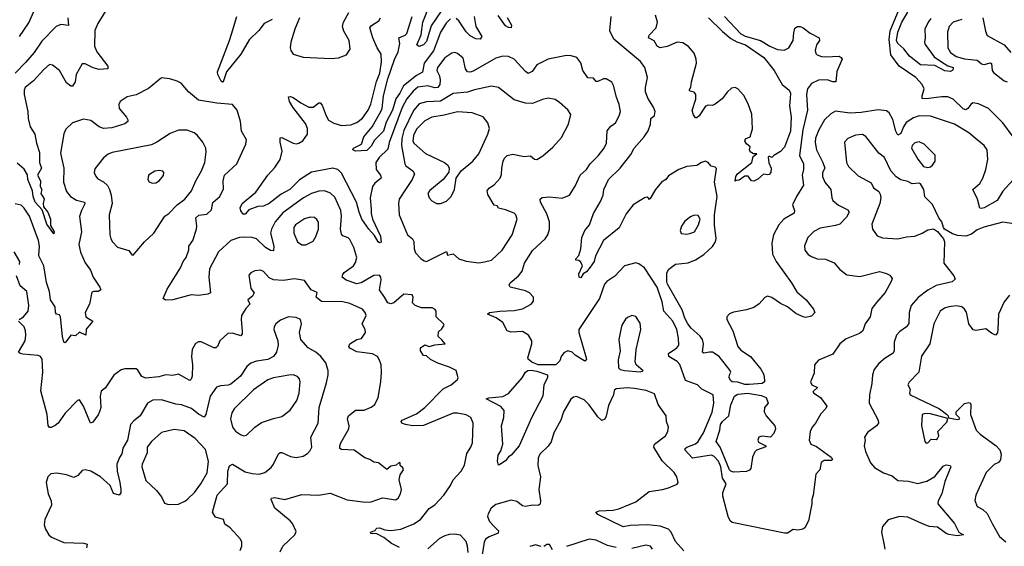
# Model space of a CAD drawing. Extents: x 1771496 to 1971148, y 471553 to 643630.
# Tile 529 of 656: x 1849213 to 1856166, y 618695 to 622413. Entities that reach past the tile are written whole.
import ezdxf

# ---------------------------------------------------------------- set-up
doc = ezdxf.new("R2010")
doc.units = 0

msp = doc.modelspace()

# ---------------------------------------------------------------- linework, layer by layer
at = {"layer": '0CON10XD'}
for points in [[(1849212.8, 622295), (1849278.7, 622391.3), (1849337.7, 622525), (1849435, 622612.5), (1849485, 622634.8), (1849541, 622675), (1849599.1, 622775), (1849606.8, 622805), (1849591.6, 622845), (1849488.4, 622948.4), (1849452.1, 622972.1), (1849418.2, 622985), (1849389.2, 623005), (1849390.3, 623009.7), (1849435, 623006.5), (1849495, 622983.7), (1849575, 622963.5), (1849619.2, 622975), (1849635, 623028), (1849665, 623023.3), (1849687.7, 622997.7)], [(1849821.2, 622478.8), (1849765.6, 622385), (1849744.5, 622335.5), (1849741.2, 622225), (1849757.9, 622185), (1849835.4, 622085), (1849836.5, 622065), (1849775, 622060.9), (1849732.9, 622072.9), (1849675, 622100.5), (1849655, 622100), (1849611.1, 622025), (1849606.3, 621973.7), (1849585.6, 621944.4), (1849575, 621942.5), (1849545, 621968), (1849494.2, 622054.2), (1849445, 622092.5), (1849425, 622096.2), (1849385, 622062), (1849309.8, 621980.2), (1849252.5, 621935), (1849245.7, 621915), (1849245.7, 621884.3), (1849271.1, 621765), (1849272.2, 621715), (1849286.5, 621656.5), (1849319.4, 621605), (1849332, 621542), (1849354.1, 621475), (1849353.8, 621403.8), (1849366.7, 621365), (1849339.4, 621315), (1849360, 621275), (1849358.8, 621235), (1849368.8, 621215), (1849363.3, 621185), (1849387, 621147), (1849380, 621115), (1849382.2, 621092.2), (1849411.4, 621055), (1849430, 621005), (1849430.5, 620960.5), (1849457.1, 620915), (1849455, 620900), (1849405, 620969.4), (1849371.2, 621071.2), (1849322.1, 621125), (1849307.8, 621165), (1849304, 621204), (1849270.4, 621285), (1849267.8, 621317.8), (1849245, 621356.9), (1849195, 621399.2)], [(1852225.1, 622524.9), (1852119.7, 622370.3), (1852085, 622259.4), (1852065, 622234.3), (1852034.4, 622224.4), (1852018, 622235), (1852048.9, 622305), (1852059.3, 622395), (1852109.3, 622520.7)], [(1856229, 621585), (1856155, 621685.7), (1856055.5, 621785), (1855985, 621818.5), (1855943.3, 621825), (1855929.2, 621815), (1855909.2, 621785), (1855895, 621776.9), (1855875, 621784.5), (1855805, 621851.2), (1855767, 621867), (1855725, 621869.3), (1855614.2, 621854.2), (1855586.8, 621856.8), (1855585.4, 621875), (1855600, 621925), (1855586.4, 621955), (1855540.5, 622005), (1855423.6, 622083.6), (1855365.2, 622165), (1855352, 622272), (1855359.1, 622335), (1855434.7, 622515)], [(1849553.3, 622425), (1849557.5, 622372.5), (1849505, 622379.6), (1849471.1, 622365), (1849369.9, 622260.1), (1849315, 622181.1), (1849255, 622109.5), (1849182.4, 622035)], [(1850995.8, 622415), (1850938.6, 622385), (1850902.7, 622337.3), (1850835, 622271.5), (1850775, 622168.8), (1850674.8, 622045.2), (1850651.2, 621975), (1850645, 621970.8), (1850635, 621978.8), (1850611.5, 622025), (1850610.5, 622045), (1850696.1, 622265), (1850708.7, 622311.3), (1850747.6, 622435)], [(1854897.8, 621365), (1854882.3, 621335), (1854883.2, 621305), (1854899.5, 621265), (1854941.2, 621215), (1854947.1, 621155), (1854955.6, 621135.6), (1854995, 621103.1), (1855060.9, 621070.9), (1855070.6, 621055), (1855051.9, 621018.1), (1855005, 620970), (1854975, 620959.5), (1854865, 620940.4), (1854821.8, 620918.2), (1854778.9, 620875), (1854755.9, 620815.9), (1854757.5, 620785), (1854782, 620755), (1854805, 620740.6), (1854845, 620725.6), (1854902.7, 620722.7), (1854965, 620696), (1855005, 620648), (1855055, 620612.5), (1855145, 620600.6), (1855285, 620634.2), (1855335, 620622), (1855358.8, 620608.8), (1855373.3, 620585), (1855368, 620565), (1855323.8, 620486.2), (1855262.7, 620417.3), (1855231.4, 620375), (1855218, 620315), (1855184.3, 620265.7), (1855168, 620215), (1855142.6, 620197.4), (1855050.2, 620159.8), (1855005, 620124), (1854955, 620052), (1854855, 620008.8), (1854826.2, 619975), (1854823, 619917), (1854797.5, 619855), (1854807.5, 619835), (1854846.7, 619815), (1854814, 619785), (1854820, 619775), (1854869.2, 619745), (1854912, 619685), (1854905, 619666.7), (1854870.9, 619629.1), (1854833.8, 619565), (1854808.8, 619535), (1854796.2, 619505), (1854788, 619445), (1854800, 619415), (1854840.3, 619400.3), (1854943.8, 619325), (1854952.5, 619307.5), (1854945, 619301.2), (1854895, 619300.5), (1854873.6, 619286.4), (1854862.9, 619235), (1854836.2, 619205), (1854828.3, 619148.3), (1854816.7, 619055), (1854807.5, 619025), (1854807.5, 618995), (1854782.5, 618875), (1854757.5, 618825), (1854742.5, 618815), (1854708, 618808), (1854675, 618812.5), (1854635, 618787.5), (1854615, 618786.7), (1854243.9, 618863.9), (1854230, 618875), (1854215.9, 618905.9), (1854178.8, 619048.8), (1854178.1, 619075), (1854201.5, 619135), (1854177.2, 619177.2), (1854165, 619257.1), (1854147.8, 619295), (1854115, 619331.1), (1854095, 619337.7), (1853965, 619316.7), (1853910.4, 619375), (1853912.7, 619385), (1853925, 619393.8), (1853985, 619418.7), (1854005.5, 619435), (1854041.8, 619495), (1854102.7, 619642.7), (1854115.6, 619705.6), (1854111.4, 619765), (1854030, 619805), (1854000, 619835), (1853915.8, 619865.8), (1853875, 619978.9), (1853855, 619999.6), (1853796.7, 620035), (1853795.6, 620055), (1853853.9, 620096.1), (1853866.9, 620115), (1853866.2, 620165), (1853854.1, 620225), (1853825, 620285.5), (1853761.2, 620355), (1853750.6, 620420.6), (1853714.6, 620525), (1853625, 620662), (1853585, 620690), (1853565, 620696), (1853485, 620675.7), (1853417, 620603), (1853358.6, 620565), (1853343.5, 620545), (1853327.7, 620505), (1853308.8, 620445), (1853162.7, 620225), (1853162.7, 620205), (1853214.2, 620025), (1853215, 620012.5), (1853205, 620002), (1853135, 620044.5), (1853115, 620064.5), (1853085, 620075.5), (1853055, 620060.6), (1853036.4, 620035), (1853028.5, 620005), (1853000, 619975), (1852875, 619977.3), (1852828.9, 619995), (1852803.8, 620015), (1852801.2, 620025), (1852830.5, 620125), (1852828.9, 620145), (1852807.1, 620185), (1852765, 620212.2), (1852685, 620207.8), (1852656.7, 620215), (1852624, 620275), (1852577.4, 620307.4), (1852517.5, 620335), (1852530, 620345), (1852605, 620355.4), (1852705, 620358.9), (1852765, 620370.6), (1852824, 620405), (1852840.8, 620425), (1852842.5, 620455), (1852814, 620485), (1852785, 620498.9), (1852677.5, 620525), (1852668.8, 620538.8), (1852675.8, 620555), (1852734.6, 620605.4), (1852761.7, 620638.3), (1852778.9, 620695), (1852835, 620784), (1852924.4, 620865.6), (1852942.9, 620895), (1852955.5, 620935), (1852955.4, 620985), (1852935, 621042.5), (1852890.5, 621125), (1852889.2, 621145), (1852903.6, 621156.4), (1852955, 621163.3), (1853045, 621152.2), (1853095, 621173.8), (1853135, 621237.5), (1853170.8, 621315), (1853215, 621355.7), (1853242.5, 621395), (1853297.7, 621452.3), (1853340, 621505), (1853358.1, 621541.9), (1853362.1, 621627.9), (1853388.2, 621661.8), (1853420, 621685), (1853447, 621733), (1853455.5, 621765), (1853445.7, 621815), (1853426.7, 621865), (1853407.5, 621947.5), (1853395, 621971.2), (1853355.7, 621995.7), (1853335, 621994.3), (1853295, 621975.6), (1853285, 621977.5), (1853265, 621999.2), (1853225, 622001.2), (1853190, 622055), (1853175, 622107.5), (1853147.5, 622145), (1853107.7, 622157.7), (1853075, 622158.8), (1852945.6, 622134.4), (1852866.2, 622095), (1852832.6, 622047.4), (1852805, 622032.5), (1852785, 622046), (1852705, 622134.4), (1852665, 622152.7), (1852625, 622155.4), (1852575, 622140), (1852415, 622049.3), (1852395, 622041.2), (1852375, 622045.6), (1852361.8, 622065), (1852345, 622140.8), (1852305, 622174.2), (1852285, 622180), (1852265, 622175.7), (1852215, 622144.4), (1852163.1, 622075), (1852159.2, 622055), (1852176.9, 622016.9), (1852183.1, 621985), (1852179.8, 621955), (1852166.5, 621935), (1852145, 621931.1), (1852095, 621945.8), (1852025, 621935.3), (1851991, 621909), (1851947.6, 621855), (1851915, 621793.5), (1851823.4, 621545), (1851812.1, 621497.9), (1851750.8, 621439.2), (1851728.5, 621405), (1851730.4, 621355), (1851761.5, 621315), (1851765.6, 621295), (1851720.9, 621259.1), (1851705.4, 621234.6), (1851687.8, 621155), (1851694.8, 621074.8), (1851694.8, 621044.8), (1851704.7, 621005), (1851761.2, 620885), (1851767.1, 620842.9), (1851755, 620836.7), (1851745, 620843.8), (1851718.9, 620888.9), (1851678.1, 620935), (1851630.4, 621005), (1851610, 621055), (1851592.6, 621125), (1851485, 621330), (1851460, 621355), (1851425, 621364.7), (1851272.9, 621337.1), (1851188.7, 621281.3), (1851121.9, 621215), (1851059.9, 621180.1), (1850975, 621116.2), (1850935, 621097.3), (1850895, 621092.9), (1850830.5, 621069.5), (1850805, 621038.8), (1850790.7, 621040.7), (1850775, 621062.5), (1850770, 621085), (1850785, 621114.3), (1850880, 621195), (1850965.6, 621315), (1851015, 621370), (1851053.8, 621425), (1851067.3, 621485), (1851052.2, 621547.8), (1851052.3, 621577.7), (1851065, 621580), (1851145, 621540), (1851165, 621536.9), (1851185, 621541.4), (1851212, 621558), (1851245.4, 621604.6), (1851246.4, 621645), (1851230.8, 621680.8), (1851141.1, 621795), (1851117.5, 621835), (1851112, 621868), (1851125, 621870), (1851145, 621862.5), (1851198.8, 621825), (1851255, 621795.8), (1851285, 621796), (1851325, 621826.2), (1851335, 621826.2), (1851350.3, 621810.3), (1851376.9, 621735), (1851395, 621702.9), (1851431.5, 621681.5), (1851485, 621665.5), (1851551.5, 621671.5), (1851595, 621687.7), (1851633, 621717), (1851675, 621774.4), (1851693.2, 621816.8), (1851732.8, 621977.2), (1851757.2, 622035), (1851768.8, 622115), (1851765, 622170), (1851736.7, 622215), (1851706.7, 622285), (1851686.5, 622355), (1851697.4, 622372.6), (1851749.4, 622405), (1851761.5, 622425)], [(1851188.1, 622425), (1851155.5, 622345), (1851127.5, 622255), (1851124.2, 622215), (1851128.8, 622195), (1851145, 622170), (1851215, 622148.8), (1851412, 622138)], [(1851412, 622138), (1851465, 622143.8), (1851520, 622165), (1851546, 622205), (1851540, 622265), (1851501.9, 622331.9), (1851493.6, 622365), (1851499.6, 622395), (1851537.4, 622462.6)], [(1852255, 622418.5), (1852225, 622388.2), (1852184.8, 622325), (1852167, 622273), (1852135, 622191.8), (1852070, 622105), (1852058.8, 622041.2), (1852015, 622019.1), (1851924.3, 621945), (1851898.6, 621895), (1851869.1, 621855), (1851845.2, 621775), (1851801, 621689), (1851782.8, 621625), (1851718.8, 621561.2), (1851695, 621519.5), (1851665, 621488.5), (1851585, 621484), (1851566.7, 621495), (1851570, 621505), (1851626.2, 621535), (1851644.3, 621585), (1851702.7, 621657.3), (1851764.5, 621765), (1851771.9, 621785), (1851782.2, 621875), (1851813.2, 621995), (1851858.9, 622131.1), (1851886.2, 622185), (1851898.7, 622245), (1851891.5, 622285), (1851935, 622302.8), (1851948, 622315), (1851985.4, 622435.4)], [(1852423.3, 622435), (1852435, 622364.2), (1852475.6, 622295), (1852465, 622275.8), (1852435, 622277.5), (1852395, 622298), (1852366.6, 622326.6), (1852315, 622405.4), (1852295, 622420)], [(1852655, 622427.5), (1852685.4, 622375), (1852684.3, 622355.7), (1852665, 622356.5), (1852645, 622369.6), (1852591.7, 622441.7)], [(1854190, 622435), (1854305, 622312.4), (1854336.3, 622296.3), (1854445, 622266.4), (1854511.4, 622225), (1854565, 622202.3), (1854611.7, 622198.3), (1854645, 622214.3), (1854675.5, 622265), (1854678.9, 622321.1), (1854687.3, 622352.7), (1854705, 622364), (1854724.3, 622364.3), (1854745, 622355.7), (1854795, 622317.1), (1854858.6, 622285), (1854860, 622265), (1854840, 622235), (1854830.6, 622195), (1854834.3, 622175), (1854843.6, 622163.6), (1854875, 622152.2), (1854905, 622150), (1855000, 622155), (1855015, 622146.2), (1855020, 622135), (1854983.2, 622046.8), (1854977, 621973), (1854955, 621973.8), (1854915, 621987.1), (1854855, 621984.7), (1854805, 621961.2), (1854776.9, 621925), (1854768.2, 621885), (1854775.3, 621775), (1854744.4, 621635), (1854720.8, 621455), (1854748.2, 621395), (1854749.2, 621355), (1854738.9, 621315), (1854748.2, 621245), (1854697.8, 621165), (1854670.6, 621105), (1854684.2, 621065), (1854682.3, 621047.7), (1854609.4, 621005), (1854572.9, 620965), (1854535.8, 620895), (1854525.6, 620835), (1854528.3, 620758.3), (1854554.5, 620705), (1854662.9, 620555), (1854701.7, 620491.7), (1854768, 620435), (1854818.8, 620368.8), (1854828.8, 620345), (1854805, 620320.6), (1854765, 620310.8), (1854746.1, 620313.9), (1854695, 620337.5), (1854636.1, 620386.1), (1854585, 620409.1), (1854525, 620451.9), (1854495, 620461.1), (1854475, 620451.2), (1854434, 620406), (1854398.3, 620381.7), (1854345.7, 620364.3), (1854255, 620348.7), (1854224.8, 620335.2), (1854207.9, 620315), (1854206.1, 620295), (1854249.5, 620215), (1854285, 620106.2), (1854305, 620080.3), (1854374.1, 620034.1), (1854446.6, 619946.6), (1854467.4, 619907.4), (1854473.3, 619865), (1854471.8, 619855), (1854456.2, 619843.8), (1854365, 619836.2), (1854335, 619836.9), (1854285, 619854.9), (1854245, 619856.5), (1854232.4, 619865), (1854223.9, 619886.1), (1854224.5, 619905), (1854234.5, 619925), (1854231.3, 619935), (1854152.3, 620035), (1854105, 620065.4), (1854083.4, 620066.6), (1854045, 620057.5), (1854036, 620065), (1854041.6, 620125), (1854034.7, 620155), (1854018.4, 620178.4), (1853954.9, 620234.9), (1853930.9, 620265), (1853909.6, 620305), (1853891.4, 620365), (1853815.1, 620495.1), (1853787.7, 620545), (1853783.5, 620565), (1853784.1, 620625), (1853797.6, 620652.4), (1853845, 620687.5), (1853934.2, 620695.8), (1853985, 620716.7), (1854044.3, 620755.7), (1854105, 620811.1), (1854126.7, 620845), (1854131.5, 620868.5), (1854118.8, 620965), (1854119.6, 621035), (1854138.3, 621165), (1854119.4, 621265), (1854133, 621363), (1854125, 621372.5), (1854095, 621378.8), (1854073.8, 621405), (1854055, 621414), (1854026.7, 621405), (1853995.5, 621384.5), (1853925, 621375.4), (1853867.5, 621355), (1853795, 621311.2), (1853775.7, 621284.3), (1853746.2, 621265), (1853704.2, 621215), (1853665, 621150), (1853655, 621142.5), (1853653, 621153), (1853645, 621158.8), (1853625, 621155.7), (1853545.4, 621104.6), (1853495, 621042.9), (1853447.3, 620942.7), (1853335.4, 620855), (1853279.3, 620745), (1853269.2, 620705), (1853242.5, 620665), (1853215, 620633.8), (1853192, 620618), (1853175, 620590), (1853163.3, 620595), (1853160.7, 620619.3), (1853187.5, 620675), (1853175, 620700), (1853161.7, 620711.7), (1853140, 620715), (1853140, 620725), (1853162.5, 620747.5), (1853176.2, 620795), (1853183.9, 620873.9), (1853204, 620925), (1853237.5, 620965), (1853265.8, 621045), (1853315, 621128.8), (1853333.3, 621175), (1853337.8, 621215), (1853370.5, 621285), (1853453.8, 621365), (1853529.2, 621460.7), (1853553.3, 621506.7), (1853622.2, 621585), (1853651.1, 621628.9), (1853667.3, 621675), (1853669.5, 621715), (1853695, 621735.8), (1853701.1, 621765), (1853690, 621795), (1853648.8, 621858.8), (1853633.2, 621903.2), (1853632.4, 621935), (1853645.6, 622005), (1853627.1, 622075), (1853596.7, 622116.7), (1853409.2, 622275), (1853379.6, 622335), (1853390, 622435)], [(1854208.8, 621901.2), (1854174, 621855), (1854125, 621817.5), (1854105, 621807.5), (1854075, 621810), (1854055, 621802.5), (1854011.2, 621735), (1853995, 621720), (1853985, 621720), (1853970.9, 621740.9), (1853962.7, 621772.7), (1853987.5, 621852.5), (1853986.9, 621885), (1853975, 621902.2), (1853947.5, 621907.5), (1853940, 621915), (1853952.6, 621937.4), (1853956.2, 621975), (1853991.9, 622105), (1853990.8, 622135), (1853975, 622175.6), (1853935, 622224.3), (1853895, 622250), (1853855, 622253.6), (1853785, 622223.8), (1853735, 622214), (1853715.2, 622225.2), (1853693.6, 622263.6), (1853653.6, 622285), (1853657.4, 622302.6), (1853706.8, 622355), (1853716.4, 622395), (1853704.2, 622445)], [(1854076.9, 622426.9), (1854175, 622329.1), (1854235, 622279), (1854276.8, 622256.8), (1854339, 622235), (1854467.5, 622145), (1854541.9, 622055), (1854597.5, 621955), (1854646.3, 621916.3), (1854655.4, 621895), (1854653.6, 621856.4), (1854650, 621805), (1854660, 621725), (1854656.4, 621625), (1854615, 621511.9), (1854585, 621481.2), (1854537.5, 621455), (1854525, 621440), (1854505, 621450), (1854498.3, 621441.7), (1854503, 621403), (1854520, 621365), (1854516.7, 621335), (1854505, 621320), (1854495, 621317.5), (1854465, 621322.5), (1854425, 621287.5), (1854396.4, 621273.6), (1854380, 621275), (1854357.5, 621307.5), (1854335, 621307.5), (1854295, 621280), (1854271.7, 621278.3), (1854265, 621272.5), (1854271.1, 621305), (1854281.9, 621325), (1854382.5, 621405), (1854393, 621447), (1854417.5, 621465), (1854395, 621466.7), (1854370.5, 621480.5), (1854366.7, 621495), (1854371.2, 621515), (1854345, 621536.7), (1854333.8, 621555), (1854339.5, 621570.5), (1854372.5, 621585), (1854388.8, 621641.2), (1854383.8, 621745), (1854357.6, 621817.6), (1854327.9, 621877.9), (1854285, 621925.7), (1854265, 621932.9), (1854239.7, 621930.3), (1854208.8, 621901.2)], [(1855648.1, 622421.9), (1855628, 622395), (1855604.5, 622345), (1855607.2, 622285), (1855602.1, 622255), (1855606.6, 622236.6), (1855670.4, 622150.4), (1855722.7, 622115), (1855766.3, 622086.4), (1855806, 622075), (1855803.1, 622056.9), (1855785, 622047.5), (1855745, 622052.2), (1855675, 622090), (1855575, 622093.1), (1855497.1, 622155), (1855457.5, 622207.5), (1855413.2, 622245), (1855403.9, 622265), (1855414.8, 622325), (1855443.5, 622395), (1855484.9, 622465)], [(1855865, 622413.3), (1855805, 622395.6), (1855777.8, 622365), (1855765.7, 622325.7), (1855767.8, 622215), (1855785, 622180), (1855825, 622152.4), (1855885, 622135.3), (1855975, 622127), (1856005, 622102), (1856025, 622095.9), (1856068.7, 622108.7), (1856075, 622103.8), (1856080.5, 622055), (1856089.4, 622039.4), (1856165, 621982), (1856185.3, 621974.7)], [(1856015.6, 622425), (1856032.7, 622332.7), (1856045, 622302), (1856165.3, 622235.3), (1856212.2, 622182.2)], [(1850274.4, 621994.4), (1850215, 622001.2), (1850122.6, 621927.4), (1850035, 621883.1), (1849972.1, 621867.9), (1849924.1, 621835.9), (1849913, 621813), (1849916.2, 621785), (1849968, 621725), (1849978, 621705), (1849976.2, 621695), (1849955, 621678.6), (1849865, 621648.2), (1849805, 621644.5), (1849775, 621656.9), (1849715, 621701.1), (1849665, 621710.5), (1849586.2, 621685), (1849540.2, 621639.8), (1849525, 621607.5), (1849501.3, 621471.3), (1849524.5, 621365), (1849522.7, 621265), (1849545, 621200.8), (1849572.2, 621165), (1849615, 621138.2), (1849671.2, 621125), (1849673.8, 621113.8), (1849650, 621065), (1849635.5, 621024.5), (1849649.5, 620915), (1849631.8, 620825), (1849642.4, 620772.4), (1849675, 620696.7), (1849712.5, 620645), (1849732, 620595), (1849778.6, 620525), (1849785.6, 620505), (1849766.9, 620493.1), (1849735, 620494.2), (1849721.8, 620488.2), (1849706.4, 620403.6), (1849675.8, 620345), (1849680.8, 620315), (1849730, 620285), (1849682.7, 620227.3), (1849680, 620185), (1849635, 620206.7), (1849608.6, 620181.4), (1849575, 620184.4), (1849535, 620131.2), (1849525.9, 620135.9), (1849515.5, 620175), (1849501.5, 620315), (1849495, 620328.6), (1849473.3, 620335), (1849465.8, 620345), (1849464.4, 620385), (1849431.8, 620435), (1849424.7, 620494.7), (1849403, 620557), (1849384.2, 620675), (1849348.8, 620745), (1849352.6, 620815), (1849345.5, 620855), (1849282.3, 621025), (1849245, 621083.1), (1849225, 621103.1), (1849182.1, 621112.1)], [(1851895, 618686.2), (1851838.5, 618715), (1851785, 618757.5), (1851735, 618783.3), (1851692.5, 618785), (1851690, 618795), (1851722.5, 618807.5), (1851727.5, 618815), (1851736.4, 618823.6), (1851755, 618826.5), (1851791.7, 618811.7), (1851833.2, 618806.8), (1851905, 618817.1), (1851995.6, 618854.4), (1852042.7, 618885), (1852105, 618961.1), (1852145, 618988.2), (1852207.3, 619055), (1852255.6, 619125), (1852274.7, 619165.3), (1852331.8, 619225), (1852355, 619266.7), (1852370.4, 619349.6), (1852399.2, 619395), (1852410, 619425), (1852415.8, 619565), (1852400, 619605), (1852365, 619622.5), (1852305, 619635.3), (1852275, 619633.9), (1852065, 619547.5), (1851986.2, 619546.2), (1851937.5, 619555), (1851911.2, 619565), (1851906.7, 619575), (1851914.5, 619585.5), (1852015, 619630.9), (1852075, 619674.6), (1852203.1, 619806.9), (1852260, 619835), (1852305, 619872.5), (1852310, 619885), (1852295, 619936.7), (1852249.5, 619959.5), (1852165, 619988), (1852114.4, 620014.4), (1852085, 620040), (1852065, 620042.5), (1852042.5, 620075), (1852043.6, 620096.4), (1852075, 620118), (1852105, 620105.8), (1852145, 620118.2), (1852216.7, 620125), (1852195, 620153.3), (1852167.5, 620175), (1852171.7, 620208.3), (1852195, 620230), (1852210, 620255), (1852206.4, 620266.4), (1852153.3, 620315), (1852153.8, 620355), (1852147, 620367), (1852125, 620379.4), (1852051.7, 620378.3), (1852005, 620394), (1851987.1, 620415), (1851992, 620455), (1851985, 620470), (1851926.1, 620473.9), (1851856.3, 620413.7), (1851835, 620406.9), (1851813.5, 620413.5), (1851789.5, 620455), (1851753.6, 620505), (1851765.6, 620575.6), (1851764.2, 620595), (1851755, 620610), (1851715, 620606.7), (1851625, 620556.2), (1851595, 620547.9), (1851518, 620575), (1851490, 620595), (1851494.2, 620615), (1851505, 620628), (1851570, 620675), (1851585, 620698.8), (1851594.3, 620735), (1851572, 620805), (1851545, 620860), (1851532.7, 620872.7), (1851495, 620887.1), (1851485, 620898.8), (1851478.9, 620935), (1851486, 621026), (1851481.3, 621065), (1851438.7, 621158.7), (1851408.2, 621188.2), (1851365, 621203.6), (1851325, 621201.2), (1851275, 621184.6), (1851218.1, 621155), (1851071.3, 621048.7), (1851017.5, 620985), (1850990.4, 620935), (1850984.6, 620905), (1851007.1, 620815), (1851005, 620781.9), (1850985, 620782.5), (1850949.5, 620805), (1850885, 620865.3), (1850855, 620874), (1850795, 620878.2), (1850765, 620874.5), (1850705, 620853.3), (1850616.5, 620773.5), (1850553.6, 620655), (1850550, 620595), (1850561.2, 620485), (1850542.5, 620475), (1850475, 620465.5), (1850425, 620471.1), (1850295, 620434.3), (1850243.1, 620433.1), (1850225.8, 620445), (1850255, 620510.8), (1850349.1, 620660.9), (1850367.1, 620705), (1850390, 620735), (1850408.7, 620788.7), (1850408.1, 620815), (1850436.2, 620855), (1850461.6, 620935), (1850464.7, 620955), (1850456.7, 621015), (1850477.4, 621032.6), (1850535, 621038.9), (1850568.9, 621071.1), (1850577.3, 621122.7), (1850627.8, 621165), (1850651.8, 621218.2), (1850650.8, 621275), (1850659.1, 621315), (1850746.9, 621395), (1850809.2, 621535), (1850814.2, 621565), (1850780, 621625), (1850772.5, 621695), (1850748.1, 621775), (1850715, 621814), (1850605, 621823.5), (1850475.5, 621845.5), (1850405, 621904.2), (1850353.6, 621963.6), (1850325, 621979.4), (1850274.4, 621994.4)], [(1852455, 620695.7), (1852495, 620702.9), (1852545, 620715.8), (1852620, 620785), (1852691.9, 620895), (1852725.8, 621005), (1852718, 621035), (1852705, 621048), (1852645, 621070.6), (1852595, 621081.2), (1852585, 621097.5), (1852564.1, 621104.1), (1852519.3, 621179.3), (1852515, 621206.7), (1852530, 621225), (1852565, 621246), (1852606, 621295), (1852615, 621320), (1852617.1, 621365), (1852628.1, 621415), (1852636.9, 621435), (1852655, 621454.3), (1852695, 621463.1), (1852775, 621447.5), (1852820.9, 621450.9), (1852848.1, 621428.1), (1852865, 621426.7), (1852907.8, 621452.2), (1852978.1, 621511.9), (1853038.6, 621581.4), (1853089.4, 621675), (1853104.3, 621744.3), (1853085, 621776.2), (1853025, 621829.2), (1852995, 621850), (1852945, 621858.1), (1852905, 621850), (1852835, 621820), (1852785, 621824.5), (1852705, 621847.3), (1852595, 621932.9), (1852545, 621943.1), (1852425, 621917.3), (1852375, 621900), (1852275, 621892), (1852185, 621837.4), (1852085, 621832.6), (1852035, 621817.6), (1851995, 621772.5), (1851925, 621630.4), (1851912.4, 621575), (1851909.1, 621525), (1851932.2, 621395), (1851941.1, 621381.1), (1851990.6, 621345), (1852001.1, 621325), (1851984.6, 621285), (1851941.7, 621221.7), (1851893.8, 621146.2), (1851888.9, 621115), (1851893.3, 621035), (1851952.5, 620895), (1851986.2, 620865), (1851997.3, 620847.3), (1851999.2, 620795), (1852007.3, 620767.3), (1852045, 620726.7), (1852069.3, 620709.3), (1852085, 620706.7), (1852226.4, 620776.4), (1852235, 620750), (1852275, 620760), (1852314.3, 620724.3), (1852365, 620707.5), (1852455, 620695.7)], [(1856252.6, 621307.4), (1856155, 621203.1), (1856115, 621135.6), (1856025, 621084.6), (1856005, 621079.5), (1855993, 621083), (1855977.5, 621145), (1855944.4, 621215), (1855992.7, 621257.3), (1856015.5, 621295), (1856036.5, 621355), (1856049.4, 621425), (1856044, 621495), (1856025, 621523.8), (1855974, 621565), (1855915.8, 621615), (1855814.7, 621674.7), (1855645, 621731.8), (1855565, 621734.6), (1855525, 621720.3), (1855473.6, 621686.4), (1855453.1, 621656.9), (1855435, 621610), (1855415, 621597.1), (1855400.9, 621625), (1855378.8, 621708.8), (1855352.5, 621755), (1855335, 621770), (1855275, 621776.4), (1855155, 621757.3), (1855075, 621753.2), (1854975, 621767.8), (1854941.4, 621748.6), (1854897.5, 621705), (1854855.8, 621634.2), (1854833.9, 621576.1), (1854831.2, 621545), (1854839.6, 621495), (1854885.2, 621405.2), (1854897.8, 621365)], [(1852185, 621114.2), (1852228, 621132), (1852260.6, 621165), (1852284.3, 621215), (1852296.2, 621295), (1852330, 621345), (1852412.9, 621415), (1852455, 621465.8), (1852520, 621605), (1852530, 621645), (1852519.2, 621685), (1852485, 621725.8), (1852407.5, 621755), (1852305, 621762.3), (1852211.8, 621738.2), (1852124.3, 621725.7), (1852075, 621698.2), (1852015, 621639.3), (1851993.3, 621595), (1851990.5, 621555), (1851998.3, 621538.3), (1852078.2, 621468.2), (1852213.8, 621405), (1852236, 621385), (1852246, 621365), (1852244.1, 621335.9), (1852204.5, 621285.5), (1852106.7, 621205), (1852096.2, 621185), (1852104.3, 621154.3), (1852124.2, 621134.2), (1852155.9, 621115.9), (1852185, 621114.2)], [(1850015, 620751.2), (1850095, 620844), (1850161.4, 620905), (1850237.5, 621025), (1850266.9, 621045), (1850325, 621105.5), (1850378.9, 621145), (1850426.5, 621205), (1850456.2, 621275), (1850497.8, 621345), (1850520.6, 621405), (1850531.2, 621478.8), (1850527.1, 621505), (1850507.2, 621547.2), (1850467.6, 621597.6), (1850446, 621615), (1850395, 621633.1), (1850335, 621632.5), (1850275, 621610), (1850182.4, 621547.6), (1850145, 621530.4), (1849866.7, 621475), (1849837.2, 621462.8), (1849805, 621437.5), (1849745, 621360), (1849740, 621335), (1849749.3, 621309.3), (1849765, 621290), (1849805, 621267.5), (1849832.9, 621242.9), (1849848.6, 621215), (1849860, 621175), (1849866, 621115), (1849845.6, 621034.4), (1849849.4, 620895), (1849857.1, 620865), (1849868, 620845), (1849905, 620808), (1849983.3, 620783.3), (1850005, 620752), (1850015, 620751.2)], [(1856232.2, 620972.2), (1856155, 620982.9), (1856021.8, 620948.2), (1855975, 620928.5), (1855935, 620899.1), (1855895, 620884.3), (1855835, 620890), (1855800.5, 620900.5), (1855744.2, 620934.2), (1855736.7, 620945), (1855725.8, 620985), (1855704.3, 621014.3), (1855658.6, 621108.6), (1855605, 621161.2), (1855596.7, 621215), (1855573.9, 621253.9), (1855565, 621258), (1855515, 621254.4), (1855485, 621270), (1855435, 621281.4), (1855402.3, 621302.3), (1855365.4, 621345.4), (1855320.7, 621440.7), (1855280.4, 621470.4), (1855189.1, 621589.1), (1855165, 621601.1), (1855115, 621597.9), (1855062, 621575), (1855038.3, 621548.3), (1855050.8, 621405), (1855065, 621376.2), (1855135, 621310.6), (1855225, 621260.8), (1855242.5, 621225), (1855279.2, 621199.2), (1855290.3, 621180.3), (1855294.4, 621155), (1855286.9, 621115), (1855231.3, 620968.7), (1855235.7, 620935), (1855267.3, 620887.3), (1855305, 620873.1), (1855415, 620865.7), (1855475, 620879.2), (1855535, 620884.5), (1855585.3, 620904.7), (1855625, 620929.2), (1855665, 620936.7), (1855695, 620916.7), (1855736.2, 620865), (1855743.9, 620843.9), (1855740, 620695), (1855810.8, 620605), (1855818.3, 620581.7), (1855798.3, 620561.7), (1855685, 620535.3), (1855625, 620502.9), (1855558.7, 620451.3), (1855507.5, 620395), (1855493.5, 620345), (1855492.2, 620267.8), (1855475.7, 620245), (1855429.2, 620210.8), (1855405.4, 620184.6), (1855389.1, 620135), (1855388.2, 620075), (1855382.1, 620057.9), (1855325, 620023.1), (1855279.2, 619985), (1855247.4, 619942.6), (1855234.4, 619905), (1855230, 619845), (1855214, 619765), (1855211.4, 619705), (1855276.2, 619585), (1855276.7, 619565), (1855263.3, 619545), (1855200.5, 619499.5), (1855180, 619465), (1855183.3, 619445), (1855176, 619405), (1855185.8, 619365), (1855220.8, 619285), (1855250.3, 619250.3), (1855313.2, 619213.2), (1855375, 619191.4), (1855415, 619160.5), (1855490, 619155), (1855555, 619139.2), (1855618.8, 619155), (1855675, 619188.9), (1855735, 619260.6), (1855755, 619270), (1855783.3, 619265), (1855788, 619255), (1855746.6, 619153.4), (1855723.9, 619065), (1855698.9, 619015), (1855697.8, 618995), (1855813.3, 618855), (1855845.5, 618795.5), (1855877.5, 618775), (1855835, 618769.2), (1855775, 618777.7), (1855755, 618785.4), (1855695, 618830), (1855637.5, 618835), (1855605, 618845.4), (1855485, 618901.6), (1855425, 618904.7), (1855347.1, 618882.9), (1855305.6, 618835), (1855297.8, 618795), (1855314.6, 618714.6), (1855323.3, 618675)], [(1855625, 621370), (1855645, 621373.8), (1855660, 621385), (1855677.5, 621415), (1855677.3, 621457.3), (1855600, 621535), (1855565, 621550), (1855535, 621542.9), (1855515.8, 621525), (1855511.9, 621505), (1855555, 621428.8), (1855595.9, 621375.9), (1855625, 621370)], [(1850148.6, 621258.6), (1850175, 621261.5), (1850198.1, 621275), (1850227.8, 621312.2), (1850232, 621335), (1850224.2, 621344.2), (1850197.6, 621347.6), (1850167.6, 621342.4), (1850123.8, 621315), (1850118.8, 621285), (1850128.8, 621268.8), (1850148.6, 621258.6)], [(1851235, 620822.5), (1851285, 620849.2), (1851305, 620882.5), (1851322.3, 620935), (1851323.6, 620983.6), (1851312.8, 621002.8), (1851295, 621016.9), (1851265, 621018.5), (1851225, 621006.9), (1851161.9, 620965), (1851148.9, 620945), (1851149.2, 620905), (1851174.4, 620845), (1851205, 620822.9), (1851235, 620822.5)], [(1853925, 620898.8), (1853945, 620904), (1853978.8, 620915), (1854007.5, 620965), (1854019.2, 621005), (1854005, 621030), (1853975, 621032), (1853949.5, 621020.5), (1853910.3, 620989.7), (1853886.2, 620955), (1853876.7, 620925), (1853883.6, 620903.6), (1853925, 620898.8)], [(1849212.5, 620685), (1849213.5, 620705), (1849174.6, 620774.6)], [(1849208.8, 620295), (1849240.8, 620315), (1849272.9, 620355), (1849278.9, 620395), (1849264.5, 620495), (1849217.3, 620535), (1849190.5, 620605)], [(1851053.1, 618655), (1851072.7, 618695), (1851155.6, 618775), (1851165, 618800), (1851140, 618855), (1851124.5, 618874.5), (1851014.2, 618965), (1850988.8, 619025), (1850992.5, 619035), (1851015, 619038.9), (1851085, 619025.7), (1851205, 619060.8), (1851324.1, 619055.9), (1851405, 619069.2), (1851525, 619023.1), (1851655, 619005.5), (1851695, 619008.5), (1851775, 619036.7), (1851794, 619034), (1851866.1, 619023.9), (1851885.9, 619034.1), (1851903.3, 619065), (1851910, 619095), (1851893.8, 619165), (1851900.5, 619199.5), (1851923.3, 619235), (1851918.3, 619248.3), (1851900, 619265), (1851900, 619285), (1851893, 619287), (1851871.7, 619268.3), (1851835, 619260), (1851805, 619236.7), (1851747.5, 619285), (1851715, 619290), (1851685, 619308.8), (1851650.5, 619320.5), (1851575, 619372.9), (1851485, 619379.2), (1851474, 619385), (1851473.1, 619405), (1851481.1, 619425), (1851536.9, 619525), (1851539.4, 619545), (1851527.8, 619595), (1851534.3, 619615), (1851585, 619656.9), (1851645, 619657.1), (1851695, 619677.1), (1851722, 619695), (1851745.5, 619744.5), (1851763.6, 619856.4), (1851768.8, 619925), (1851765.5, 619975), (1851755, 620010), (1851740, 620035), (1851705, 620053.1), (1851595, 620068.9), (1851545, 620094), (1851536.7, 620105), (1851545, 620123.3), (1851595, 620154.2), (1851627.1, 620162.9), (1851654.4, 620205), (1851653.3, 620225), (1851631.2, 620265), (1851660, 620325), (1851653.5, 620345), (1851635, 620369.4), (1851545, 620408.9), (1851495, 620422), (1851343.9, 620423.9), (1851306.7, 620455), (1851315, 620485.7), (1851271.2, 620505), (1851225, 620572), (1851155, 620583.1), (1851075, 620571.2), (1851005.4, 620575.4), (1850975, 620590), (1850935.9, 620635.9), (1850915, 620644.3), (1850875, 620640.8), (1850846.7, 620625), (1850831.7, 620608.3), (1850845.9, 620515.9), (1850868.8, 620485), (1850858.5, 620461.5), (1850823.8, 620435), (1850838.8, 620405), (1850810, 620375), (1850780, 620325), (1850776.5, 620295), (1850784.5, 620214.5), (1850785.5, 620194.5), (1850775, 620181.4), (1850715, 620200.4), (1850682.5, 620197.5), (1850626.9, 620145), (1850610, 620105), (1850597.5, 620095), (1850585, 620095.7), (1850495, 620137.5), (1850475, 620138), (1850455, 620126.7), (1850430.6, 620085), (1850425.6, 620035), (1850432.7, 619975), (1850431.1, 619895), (1850425.4, 619874.6), (1850415, 619865.8), (1850335, 619910), (1850295, 619900), (1850245, 619906.7), (1850195, 619890.5), (1850105, 619883.1), (1850074.8, 619894.8), (1850048, 619938), (1850035, 619948), (1849955, 619948), (1849929.5, 619940.5), (1849877.3, 619902.7), (1849818.2, 619811.8), (1849788.6, 619791.4), (1849782.7, 619755), (1849785.3, 619675), (1849779.5, 619650.5), (1849767, 619623), (1849729.1, 619570.9), (1849714.2, 619565), (1849664.2, 619685), (1849635, 619728.8), (1849621.2, 619725), (1849534, 619635), (1849485.4, 619564.6), (1849465, 619547.5), (1849435, 619533.3), (1849425, 619533.3), (1849415, 619547.5), (1849408.1, 619625), (1849362.1, 619792.1), (1849376.7, 619925), (1849371.4, 620015), (1849360, 620035), (1849345, 620041.9), (1849235, 620051.1), (1849215.7, 620055.7), (1849206.2, 620065), (1849253.3, 620145), (1849256.9, 620185), (1849255.4, 620215), (1849245, 620244.3), (1849206, 620285)], [(1856203, 620467), (1856165, 620422), (1856125.5, 620335), (1856120.8, 620225), (1856117.5, 620202.5), (1856105, 620186.7), (1856075, 620198.9), (1856035, 620231.1), (1855965, 620219.2), (1855945, 620223.8), (1855915.6, 620265), (1855898, 620348), (1855885, 620370), (1855865, 620385.7), (1855825, 620393.1), (1855775, 620386.7), (1855744.6, 620375.4), (1855714.2, 620355), (1855667.5, 620265), (1855640.5, 620125), (1855581.7, 620038.3), (1855563.1, 619925), (1855495, 619853.8), (1855484.2, 619835), (1855502, 619805), (1855496.9, 619775), (1855502.2, 619765), (1855550.5, 619740.5), (1855708.8, 619665), (1855758.3, 619628.3), (1855770, 619615), (1855771.7, 619601.7), (1855835, 619590), (1855851.2, 619595), (1855848, 619605), (1855825.7, 619625), (1855826.9, 619645), (1855885, 619702.5), (1855915, 619711.2), (1855925, 619706.7), (1855930, 619695), (1855926.9, 619625), (1855966.5, 619515), (1855995, 619486.2), (1856109.5, 619405), (1856134.4, 619375), (1856144.4, 619345), (1856138.6, 619305), (1856125, 619286), (1856095, 619271.4), (1856037.5, 619215), (1855965, 619056.7), (1855958.8, 619018.8), (1855975, 618976.2), (1856015, 618955.8), (1856046.1, 618926.1), (1856079.5, 618855), (1856132.9, 618765), (1856177.3, 618727.3)], [(1850771.2, 618665), (1850781.2, 618695), (1850781.2, 618725), (1850773.8, 618745), (1850700, 618825), (1850661.2, 618851.2), (1850652.5, 618885), (1850595, 618901.8), (1850575.4, 618935), (1850607.5, 619055), (1850681.5, 619135), (1850683.5, 619225), (1850695, 619264.2), (1850715.8, 619274.2), (1850805, 619221.5), (1850855, 619209.2), (1850905, 619205.4), (1850945, 619216.5), (1850988.7, 619251.3), (1851006.7, 619275), (1851041.7, 619348.3), (1851052.2, 619357.8), (1851065, 619357.1), (1851125, 619328.1), (1851165, 619322.2), (1851215, 619332.5), (1851245, 619350.6), (1851265, 619370.8), (1851276.5, 619395), (1851269.1, 619465), (1851321.8, 619565), (1851327.3, 619675), (1851378.8, 619848.8), (1851391.5, 619905), (1851391.5, 619935), (1851375, 619990), (1851340.6, 620035), (1851304.3, 620065), (1851250.6, 620095), (1851198, 620155), (1851189.2, 620205), (1851203.3, 620265), (1851196.7, 620295), (1851165, 620311.1), (1851112.5, 620315), (1851055, 620291.2), (1851021.2, 620265), (1851010, 620245), (1851008, 620225), (1851036, 620145), (1851037.5, 620115), (1851026.9, 620065), (1851005.7, 620035), (1850965, 620013.2), (1850885, 620002.2), (1850845, 619987.1), (1850816.3, 619963.7), (1850773.3, 619895), (1850705, 619840.6), (1850685, 619832.2), (1850631.3, 619828.7), (1850602.7, 619817.3), (1850557.8, 619755), (1850527.5, 619625), (1850515, 619605.7), (1850475, 619627.3), (1850427.3, 619667.3), (1850355, 619693.8), (1850315, 619699.6), (1850215, 619728.9), (1850154.4, 619725.6), (1850115.5, 619704.5), (1850064.3, 619615), (1850018.9, 619581.1), (1849995.8, 619555), (1849974.6, 619445.4), (1849942.2, 619387.8), (1849935, 619346.7), (1849917.6, 619322.4), (1849900.4, 619275), (1849900.6, 619225), (1849921.5, 619145), (1849927.5, 619095), (1849927, 619073), (1849915, 619056.7), (1849875, 619068), (1849851.5, 619125), (1849785, 619185.5), (1849715, 619225.6), (1849675, 619236), (1849655, 619231.2), (1849623.3, 619195), (1849595, 619180), (1849545, 619200), (1849475, 619211.9), (1849433, 619207), (1849411.9, 619185), (1849399.4, 619145), (1849415.3, 619065.3), (1849435, 619016.7), (1849438.9, 618985), (1849391.4, 618885), (1849385.9, 618845.9), (1849395.8, 618815.8), (1849420, 618775), (1849438.8, 618758.8), (1849525, 618721.9), (1849667.4, 618717.4), (1849689.4, 618709.4), (1849684.4, 618685)], [(1853595, 619926.2), (1853615, 619933.3), (1853566.2, 619975), (1853558.3, 619998.3), (1853566, 620085), (1853600, 620225), (1853595, 620270), (1853565, 620317.5), (1853535, 620323.3), (1853505, 620311.2), (1853491.2, 620298.8), (1853466.2, 620255), (1853458, 620225), (1853444, 620155), (1853453.8, 620075), (1853439.3, 620010.7), (1853442, 619955), (1853453.6, 619943.6), (1853485, 619935.6), (1853595, 619926.2)], [(1850795, 619476), (1850815, 619480), (1850874.6, 619535.4), (1850922.1, 619567.9), (1851005, 619598), (1851065, 619611.5), (1851123.6, 619656.4), (1851170.9, 619725), (1851186.9, 619775), (1851193.6, 619855), (1851188.2, 619878.2), (1851175, 619894.3), (1851145, 619904.5), (1851115, 619903.6), (1851005, 619883.8), (1850965, 619869.6), (1850865, 619798.5), (1850727.1, 619665), (1850711.7, 619638.3), (1850702.5, 619595), (1850717.1, 619535), (1850738.1, 619508.1), (1850773.3, 619485), (1850795, 619476)], [(1852595, 619267.5), (1852586.7, 619295), (1852592.6, 619337.4), (1852611.1, 619368.9), (1852624.2, 619415), (1852614.7, 619544.8), (1852632.2, 619605), (1852633.9, 619653.9), (1852611.6, 619681.6), (1852507.5, 619735), (1852525.8, 619744.2), (1852625, 619752), (1852665, 619772.8), (1852762.2, 619885), (1852784.6, 619925), (1852801.1, 619935), (1852825, 619938.9), (1852865, 619931.2), (1852940, 619905), (1852940.4, 619885), (1852914.6, 619835), (1852908.2, 619755), (1852827.3, 619602.7), (1852740, 619405), (1852685, 619337.5), (1852665, 619327.5), (1852645, 619297.5), (1852605, 619272.5), (1852595, 619267.5)], [(1853904.1, 618664.1), (1853845, 618729.2), (1853814, 618794), (1853794, 618815), (1853736.6, 618836.6), (1853646.4, 618846.4), (1853525, 618841.8), (1853475, 618831.8), (1853295, 618920.5), (1853282.9, 618937.1), (1853305.5, 618944.5), (1853405, 618949.7), (1853445, 618958.8), (1853565, 619008.8), (1853658.7, 619081.3), (1853752.5, 619095), (1853795, 619107.1), (1853856, 619134), (1853862.5, 619145), (1853853.8, 619185), (1853834, 619215), (1853749.3, 619299.3), (1853690.5, 619395), (1853695.5, 619415), (1853773.1, 619475), (1853789.4, 619505), (1853795.6, 619535), (1853780.6, 619575), (1853777.8, 619615), (1853720.8, 619695), (1853695, 619772.5), (1853636, 619795), (1853555, 619809.8), (1853505, 619814.1), (1853425, 619806.8), (1853410.6, 619795), (1853405.6, 619765), (1853371.7, 619688.3), (1853355.5, 619614.5), (1853345, 619593.3), (1853325, 619583.8), (1853295, 619609.2), (1853233.6, 619693.6), (1853199.1, 619729.1), (1853145, 619752), (1853125, 619748.8), (1853105.8, 619734.2), (1853052.5, 619645), (1853035.6, 619585), (1852985.5, 619495), (1852966.9, 619433.1), (1852945, 619401.4), (1852885.7, 619345), (1852873.8, 619316.2), (1852871.1, 619265), (1852890.9, 619185), (1852880, 619095), (1852891.2, 619015), (1852887.7, 618992.3), (1852875, 618983.3), (1852835, 618984.6), (1852785, 618975.5), (1852765, 618981.1), (1852725, 619011.4), (1852685, 619020), (1852575, 618991.1), (1852543.1, 618965), (1852520.6, 618925), (1852517.1, 618905), (1852531.1, 618871.1), (1852564.2, 618835), (1852594, 618805), (1852592.7, 618787.3), (1852527.4, 618762.6), (1852502.9, 618745), (1852493.3, 618725), (1852480, 618635)], [(1854255, 619218.1), (1854234.2, 619225), (1854224.8, 619235), (1854159.8, 619395), (1854130.4, 619435), (1854156.5, 619515), (1854162.4, 619555), (1854175.5, 619575), (1854220.6, 619615), (1854235, 619694), (1854261.6, 619755), (1854285, 619769.9), (1854355, 619775.4), (1854449.8, 619759.8), (1854484.4, 619745), (1854498, 619705), (1854471.9, 619675), (1854470, 619645), (1854485.5, 619615), (1854545, 619546.5), (1854550.8, 619525), (1854539.2, 619490.8), (1854515, 619466), (1854455, 619472.5), (1854432.5, 619465), (1854426, 619445), (1854431.2, 619431.2), (1854482.5, 619405), (1854481.7, 619398.3), (1854416.4, 619373.6), (1854405, 619362.5), (1854387.1, 619325), (1854376.9, 619245), (1854367.4, 619232.6), (1854345, 619223.8), (1854255, 619218.1)], [(1855613.5, 619423.5), (1855625, 619424.4), (1855649.5, 619450.5), (1855685, 619449.5), (1855695, 619455.8), (1855703.1, 619475), (1855696.2, 619505), (1855759.1, 619570.9), (1855768.3, 619598.3), (1855645, 619631.3), (1855607.4, 619632.6), (1855586.2, 619625), (1855582.3, 619547.7), (1855595, 619480), (1855604.4, 619434.4), (1855613.5, 619423.5)], [(1850265, 618990), (1850335, 618993.1), (1850384.6, 619015.4), (1850400.9, 619029.1), (1850446.7, 619075), (1850493.5, 619135), (1850536.4, 619213.6), (1850546.5, 619295), (1850525, 619377.5), (1850452.2, 619455), (1850375, 619510.5), (1850305, 619518.9), (1850215, 619497.5), (1850144.1, 619435.9), (1850114.6, 619395), (1850114.5, 619355), (1850077.8, 619275), (1850075.5, 619255), (1850105, 619158.6), (1850179.5, 619089.5), (1850214.3, 619045), (1850235, 619000), (1850265, 618990)], [(1852381.2, 618651.2), (1852376.7, 618695), (1852365, 618728.9), (1852325, 618773.2), (1852285, 618780.9), (1852245, 618777.5), (1852215, 618770), (1852178.8, 618751.2), (1852095, 618677.3)], [(1853426.1, 618686.1), (1853365, 618700.9), (1853285, 618739.4), (1853235.7, 618744.3), (1853075.6, 618694.4)], [(1852895, 618693.8), (1852855, 618706.2), (1852815, 618694)], [(1852975, 618670), (1852955, 618707.1), (1852935, 618707.1), (1852915, 618693.8)], [(1853681.4, 618675), (1853668, 618695), (1853635, 618702.5), (1853535, 618678.9)]]:
    msp.add_lwpolyline(points, dxfattribs=at)

doc.saveas('drawing.dxf')
